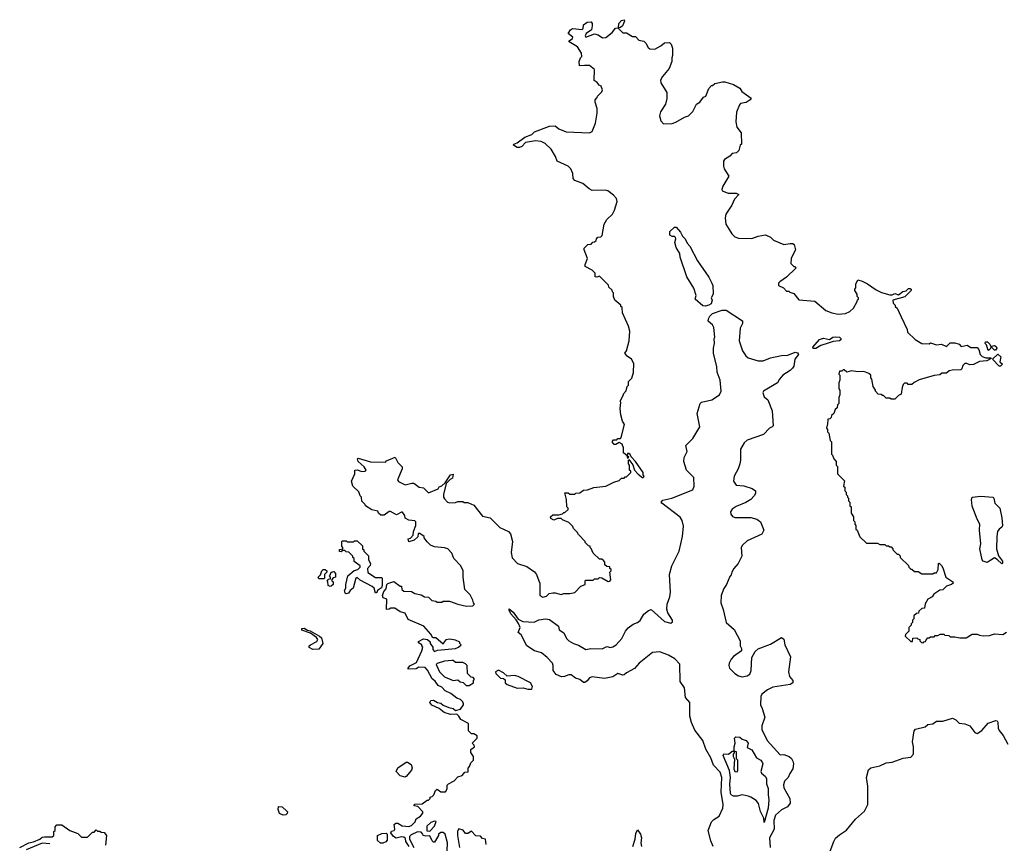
# Model space of a CAD drawing. Extents: x 2210602 to 2357277, y 510288 to 673808.
# Tile 330 of 464: x 2327413 to 2335416, y 608410 to 615106. Entities that reach past the tile are written whole.
import ezdxf

# ---------------------------------------------------------------- set-up
doc = ezdxf.new("R2010")
doc.units = 0

msp = doc.modelspace()

# ---------------------------------------------------------------- linework, layer by layer
at = {"layer": '0CON05XD'}
for points in [[(2331632.5, 610545), (2331640, 610525), (2331640, 610425), (2331665, 610410), (2331695, 610420), (2331715, 610440), (2331745, 610447.5), (2331765, 610447.5), (2331815, 610432.5), (2331835, 610440), (2331885, 610440), (2331925, 610450), (2331975, 610500), (2332010, 610515), (2332010, 610545), (2332015, 610550), (2332075, 610550), (2332085, 610560), (2332115, 610560), (2332125, 610570), (2332145, 610567.5), (2332195, 610540), (2332208.3, 610541.7), (2332217, 610553), (2332210, 610615), (2332220, 610625), (2332220, 610635), (2332210, 610645), (2332208.3, 610658.3), (2332185, 610660), (2332170, 610675), (2332170, 610695), (2332158.3, 610708.3), (2332145, 610720), (2332125, 610720), (2332075, 610770), (2332058.3, 610808.3), (2332050, 610815), (2332050, 610825), (2332035, 610830), (2332010, 610855), (2332010, 610865), (2331955, 610920), (2331945, 610940), (2331915, 610970), (2331910, 610985), (2331875, 611017.5), (2331825, 611040), (2331815, 611050), (2331785, 611050), (2331755, 611037.5), (2331730.7, 611050.7), (2331727.5, 611065), (2331745, 611080), (2331795, 611080), (2331825, 611090), (2331835, 611100), (2331845, 611100), (2331870, 611125), (2331870, 611135), (2331860, 611145), (2331857.5, 611205), (2331845, 611260), (2331871.7, 611258.3), (2331885, 611250), (2331925, 611250), (2331933, 611257), (2331965, 611260), (2331995, 611280), (2332027, 611283), (2332078.3, 611301.7), (2332176.4, 611313.6), (2332243, 611347), (2332285, 611360), (2332305, 611380), (2332325, 611380), (2332335, 611390), (2332345, 611390), (2332380, 611425), (2332380, 611435), (2332370, 611445), (2332370, 611485), (2332360, 611495), (2332360, 611525), (2332365, 611530), (2332397, 611487), (2332410, 611445), (2332440.7, 611410.7), (2332478.3, 611381.7), (2332487.5, 611392.5), (2332480, 611405), (2332480, 611425), (2332417.5, 611515), (2332381.7, 611551.7), (2332375, 611570), (2332365, 611580), (2332351.7, 611578.3), (2332350, 611560), (2332360, 611555), (2332355, 611540), (2332350, 611560), (2332320, 611585), (2332320, 611625), (2332310, 611655), (2332285, 611670), (2332257, 611653), (2332245, 611653.3), (2332227.5, 611675), (2332238.3, 611691.7), (2332265, 611690), (2332275, 611700), (2332295, 611700), (2332301.7, 611708.3), (2332327.5, 611815), (2332313, 611843), (2332300, 611895), (2332292.5, 611945), (2332297.5, 611995), (2332292.5, 612005), (2332320, 612055), (2332320, 612065), (2332341.7, 612088.3), (2332350, 612125), (2332360, 612135), (2332360, 612165), (2332387, 612193), (2332401.7, 612238.3), (2332405, 612310), (2332385, 612347.5), (2332350.7, 612370.7), (2332332.5, 612395), (2332346.2, 612413.8), (2332366.7, 612495), (2332372.5, 612575), (2332362.5, 612615), (2332313, 612723), (2332310, 612765), (2332300, 612775), (2332300, 612785), (2332250, 612825), (2332240, 612855), (2332240, 612885), (2332230, 612895), (2332228.3, 612908.3), (2332201.7, 612931.7), (2332198.3, 612948.3), (2332125, 613020), (2332105, 613012.5), (2332090, 613015), (2332090, 613045), (2332065, 613070), (2332009.3, 613099.3), (2332008.8, 613115), (2332028.8, 613165), (2332000, 613235), (2332001.7, 613248.3), (2332031.7, 613278.3), (2332058.3, 613281.7), (2332071.7, 613298.3), (2332085, 613300), (2332098.3, 613311.7), (2332100, 613325), (2332111.7, 613338.3), (2332135, 613340), (2332148.3, 613351.7), (2332163.3, 613445), (2332185, 613482.5), (2332230, 613525), (2332248.3, 613558.3), (2332268.8, 613628.8), (2332263.6, 613653.6), (2332239.5, 613679.5), (2332193.6, 613713.6), (2332175, 613720), (2332065, 613717.5), (2332040.7, 613730.7), (2331990, 613775), (2331925, 613797.5), (2331912.5, 613815), (2331907.5, 613855), (2331893, 613893), (2331870, 613915), (2331780, 613955), (2331766.7, 613995), (2331732.3, 614052.3), (2331685, 614100), (2331650, 614115), (2331605, 614121.2), (2331523.1, 614106.9), (2331493.3, 614075), (2331475, 614066), (2331455, 614068), (2331426.2, 614085), (2331430, 614095), (2331455.5, 614104.5), (2331518.8, 614151.2), (2331575, 614173.3), (2331596.4, 614193.6), (2331718.3, 614241.7), (2331765, 614242.5), (2331795, 614220), (2331855, 614193.3), (2332045, 614186.7), (2332065, 614197.5), (2332093.3, 614265), (2332107.5, 614345), (2332107.5, 614385), (2332090, 614435), (2332090, 614455), (2332107, 614473), (2332110, 614485), (2332145, 614520), (2332150, 614535), (2332140, 614565), (2332123.6, 614573.6), (2332106.4, 614596.4), (2332083, 614613), (2332085, 614700), (2332045, 614732.5), (2332003, 614733), (2331961.7, 614731.7), (2331960, 614765), (2331970, 614795), (2331981.7, 614808.3), (2331980, 614835), (2331946.4, 614886.4), (2331880, 614925), (2331880, 614935), (2331906.4, 614953.6), (2331907.5, 614965), (2331870, 614995), (2331890, 615025), (2331905, 615033.8), (2331985, 615027.5), (2331992.5, 615035), (2331996.7, 615065), (2332024.4, 615085.6), (2332058.3, 615088.3), (2332066.4, 615076.4), (2332066.7, 615055), (2332060, 615025), (2332017.5, 614995), (2332010, 614975), (2332013.3, 614963.3), (2332085, 614990), (2332115, 614983.3), (2332149.5, 614959.5), (2332177.9, 614962.1), (2332228.7, 615001.3), (2332255, 615036), (2332280, 615040), (2332282.2, 615075), (2332305, 615098.6), (2332325, 615106.2), (2332328.8, 615095), (2332312.5, 615057.5), (2332295, 615042.5), (2332280, 615040), (2332280, 615035), (2332315, 615000), (2332345, 615000), (2332395, 614970), (2332418.3, 614968.3), (2332445, 614940), (2332485, 614932.5), (2332502.5, 614915), (2332520.7, 614880.7), (2332535, 614870), (2332575, 614867.5), (2332625, 614892.5), (2332655, 614917.5), (2332695, 614920), (2332707, 614907), (2332717.5, 614875), (2332720, 614815), (2332712.5, 614795), (2332712.5, 614765), (2332691.7, 614708.3), (2332637.5, 614645), (2332622.5, 614615), (2332623.3, 614593.3), (2332672.5, 614515), (2332672.5, 614465), (2332661.7, 614418.3), (2332621.7, 614358.3), (2332612.5, 614325), (2332623, 614283), (2332645, 614260), (2332715, 614262.5), (2332747, 614273), (2332815, 614312.5), (2332850, 614325), (2332863, 614337), (2332885, 614360), (2332915, 614420), (2332940, 614435), (2332970, 614475), (2332990, 614485), (2333013, 614547), (2333035, 614570), (2333045, 614570), (2333063, 614587), (2333125, 614600), (2333145, 614600), (2333215, 614580), (2333265, 614550), (2333283.6, 614523.6), (2333358.3, 614468.3), (2333350, 614455), (2333317.7, 614432.3), (2333272.5, 614425), (2333262.5, 614415), (2333240, 614355), (2333232.5, 614275), (2333243, 614233), (2333277, 614187), (2333280, 614095), (2333270, 614085), (2333257, 614043), (2333240, 614025), (2333205, 614017.5), (2333185, 613997.5), (2333140.7, 613969.3), (2333133.3, 613955), (2333133.3, 613915), (2333140, 613895), (2333177.5, 613835), (2333128.3, 613751.7), (2333120, 613725), (2333122.5, 613715), (2333170, 613695), (2333235, 613696.2), (2333257.5, 613685), (2333221.7, 613648.3), (2333200.7, 613599.3), (2333153.3, 613525), (2333146.7, 613495), (2333153.3, 613445), (2333178.3, 613401.7), (2333200, 613365), (2333225, 613340), (2333255, 613330), (2333365, 613327.5), (2333415, 613347.5), (2333475, 613357.5), (2333515, 613337.5), (2333540, 613315), (2333625, 613277.5), (2333675, 613286), (2333695.8, 613285.8), (2333707.5, 613277.5), (2333717.5, 613235), (2333683, 613167), (2333680, 613125), (2333705, 613100), (2333715, 613100), (2333720, 613085), (2333645, 613012.5), (2333590, 612975), (2333580, 612965), (2333580, 612945), (2333620, 612925), (2333645, 612900), (2333665, 612900), (2333671.7, 612891.7), (2333705, 612880), (2333745, 612830), (2333875, 612817.5), (2333965, 612742.5), (2334013.6, 612723.6), (2334065, 612712.5), (2334125, 612717.5), (2334160, 612735), (2334189.3, 612760.7), (2334220, 612815), (2334221.7, 612828.3), (2334230, 612835), (2334230, 612845), (2334220, 612855), (2334220, 612875), (2334200, 612905), (2334200, 612915), (2334210, 612925), (2334210, 612955), (2334225, 612990), (2334261.7, 612981.7), (2334305, 612960), (2334375, 612910), (2334418.3, 612888.3), (2334485, 612870), (2334505, 612870), (2334525, 612880), (2334555, 612870), (2334592.3, 612897.7), (2334617, 612903), (2334638.3, 612921.7), (2334651.7, 612921.7), (2334660, 612915), (2334660, 612905), (2334608.3, 612851.7), (2334510, 612825), (2334511.7, 612801.7), (2334530, 612785), (2334530, 612775), (2334545, 612760), (2334578.3, 612691.7), (2334627, 612587), (2334630, 612565), (2334690, 612505), (2334745, 612472.5), (2334805, 612470), (2334815, 612480), (2334865, 612462.5), (2334905, 612467.5), (2334945, 612450), (2334975, 612480), (2335015, 612480), (2335048.3, 612468.3), (2335065, 612450), (2335115, 612460), (2335145, 612440), (2335195, 612440), (2335207.5, 612425), (2335220, 612385), (2335235, 612368.8), (2335265, 612357.5), (2335305, 612357.5), (2335308.3, 612351.7), (2335275, 612332.5), (2335215, 612326.7), (2335165, 612302.5), (2335135, 612300), (2335111.7, 612311.7), (2335095, 612310), (2335077.5, 612295), (2335071.7, 612268.3), (2335061.7, 612258.3), (2334992.5, 612257.5), (2334968.3, 612251.7), (2334945, 612232.5), (2334908.3, 612231.7), (2334891.7, 612218.3), (2334845, 612212.5), (2334725, 612177.5), (2334683, 612157), (2334665, 612140), (2334635, 612140), (2334625, 612150), (2334605, 612150), (2334595, 612140), (2334586.7, 612115), (2334577, 612063), (2334555, 612050), (2334525, 612020), (2334495, 612020), (2334485, 612030), (2334455, 612030), (2334435, 612050), (2334425, 612050), (2334415, 612060), (2334391.7, 612061.7), (2334370, 612085), (2334370, 612095), (2334350, 612125), (2334340, 612185), (2334330, 612195), (2334330, 612215), (2334315, 612230), (2334275, 612246.2), (2334225, 612243.3), (2334175, 612252.5), (2334135, 612240), (2334115, 612260), (2334105, 612260), (2334095, 612250), (2334075, 612250), (2334070, 612225), (2334080, 612215), (2334080, 612175), (2334070, 612155), (2334070, 612105), (2334080, 612095), (2334080, 612055), (2334070, 612035), (2334070, 611985), (2334060, 611975), (2334058.3, 611951.7), (2334041.7, 611938.3), (2334030, 611905), (2334011.7, 611888.3), (2334008.3, 611871.7), (2333998.3, 611861.7), (2333981.7, 611858.3), (2333980, 611815), (2333975, 611810)], [(2332985, 612778), (2332965, 612781.2), (2332903.8, 612835), (2332910, 612865), (2332892.5, 612922.5), (2332834.4, 613015), (2332780, 613175), (2332777.5, 613205), (2332748.8, 613255), (2332738.8, 613295), (2332746.7, 613325), (2332743.3, 613335), (2332735, 613343.3), (2332715, 613343.3), (2332697.5, 613355), (2332697.5, 613385), (2332735, 613420), (2332748.3, 613418.3), (2332785, 613380), (2332800, 613345), (2332822.5, 613325), (2332839.3, 613289.3), (2332860, 613265), (2332921.2, 613145), (2333015, 613012.5), (2333038.8, 612965), (2333046, 612945), (2333050, 612875), (2333032.5, 612845), (2333040, 612825), (2333033.3, 612795), (2333015, 612784.4), (2332985, 612778)], [(2333050.6, 608385), (2333030.8, 608430.8), (2333010, 608515), (2333035.7, 608585), (2333054, 608605), (2333098.6, 608631.4), (2333127.7, 608695), (2333129.6, 608725), (2333115.3, 608824.7), (2333120, 608945), (2333105, 608989.2), (2333052.9, 609045), (2333031.5, 609105), (2332990, 609175), (2332965.9, 609245), (2332900.5, 609330.5), (2332872.2, 609392.2), (2332860.7, 609445), (2332859.5, 609555), (2332825.3, 609595.3), (2332816.5, 609675), (2332782.2, 609725), (2332777.1, 609867.1), (2332738.9, 609908.9), (2332685, 609940.8), (2332615, 609968.2), (2332555, 609960.4), (2332448.8, 609875), (2332408.8, 609831.2), (2332345, 609796), (2332325, 609778.8), (2332315, 609776.7), (2332275, 609792), (2332235, 609763.3), (2332165, 609750), (2332065, 609762.5), (2332045, 609756.2), (2332025, 609731.4), (2332005, 609718.1), (2331995, 609717.1), (2331965, 609741.2), (2331931.7, 609751.7), (2331895, 609780), (2331875, 609780), (2331840, 609765), (2331815.7, 609764.3), (2331772.9, 609782.9), (2331750, 609815), (2331750, 609855), (2331743.3, 609875), (2331701.2, 609921.2), (2331655, 609957.5), (2331597.5, 609975), (2331533.8, 610015), (2331488, 610105), (2331463.3, 610125), (2331480, 610165), (2331468.1, 610198.1), (2331448.3, 610228.3), (2331404, 610275), (2331391.2, 610305), (2331392.5, 610317.5), (2331425, 610288.8), (2331463.3, 610233.3), (2331503, 610213), (2331595, 610207.5), (2331632.3, 610227.7), (2331685.9, 610235.9), (2331719.7, 610229.7), (2331793.3, 610175), (2331797.5, 610145), (2331835, 610122.5), (2331856.7, 610075), (2331876.7, 610055), (2331915, 610033.8), (2331955, 610021.2), (2332015, 609986.2), (2332055, 609993.8), (2332148.3, 609991.7), (2332185, 610011.2), (2332215, 610002), (2332235, 610006.2), (2332261.2, 610025), (2332305.8, 610075), (2332335.7, 610134.3), (2332357.9, 610162.1), (2332399.1, 610190.9), (2332433.3, 610205), (2332455, 610221.2), (2332485.8, 610274.2), (2332525, 610303.8), (2332545, 610311.2), (2332654.7, 610214.7), (2332705, 610200.6), (2332719.7, 610210.3), (2332719.4, 610225), (2332680.6, 610285), (2332671.5, 610315), (2332674.5, 610355), (2332696.9, 610415), (2332703.2, 610453.2), (2332695.5, 610594.5), (2332714.5, 610665.5), (2332771.9, 610785), (2332801.4, 610905), (2332807.9, 610987.9), (2332797.5, 611035), (2332780.9, 611060.9), (2332631.2, 611175), (2332626.2, 611185), (2332641.3, 611198.7), (2332713.9, 611216.1), (2332884, 611285), (2332895.6, 611315), (2332892, 611385), (2332833.4, 611443.4), (2332810, 611515), (2332813, 611547), (2332836.7, 611595), (2332827.5, 611645), (2332885, 611702.5), (2332940, 611795), (2332920, 611905), (2332943.3, 611985), (2332955, 611996), (2333037.5, 612015), (2333100, 612055), (2333114.1, 612085.9), (2333107.1, 612175), (2333081.7, 612241.7), (2333080, 612285), (2333051.2, 612395), (2333051.2, 612435), (2333060, 612475), (2333057.5, 612515), (2333062.5, 612525), (2333055.8, 612604.2), (2333045, 612626.2), (2333007.5, 612655), (2333011.4, 612675), (2333021.8, 612695), (2333045, 612716.7), (2333122.5, 612745), (2333155, 612745.8), (2333287.3, 612657.3), (2333288.8, 612635), (2333267.5, 612597.5), (2333260, 612495), (2333288.8, 612415), (2333314.2, 612374.2), (2333335, 612356.7), (2333415, 612332.5), (2333455, 612332.5), (2333515, 612356.7), (2333603.6, 612376.4), (2333655, 612380), (2333715, 612403.8), (2333735, 612398.1), (2333742.9, 612385), (2333714, 612345), (2333705, 612290), (2333695, 612273.3), (2333675, 612253.8), (2333615, 612216.7), (2333587.5, 612185), (2333572.5, 612155), (2333457.5, 612085), (2333452.5, 612075), (2333457.5, 612055), (2333465, 612040), (2333492.5, 612015), (2333530, 611925), (2333537.5, 611805), (2333530, 611795), (2333507.5, 611785), (2333457.5, 611735), (2333325, 611687.5), (2333300, 611665), (2333270.8, 611615), (2333271.5, 611525), (2333266.4, 611495), (2333252.5, 611455), (2333219.1, 611395), (2333215, 611353.3), (2333235, 611321.4), (2333297.7, 611317.7), (2333366.1, 611296.1), (2333392.5, 611275), (2333392.5, 611255), (2333382.5, 611235), (2333355, 611206.7), (2333315, 611182), (2333235, 611149.2), (2333202.7, 611127.3), (2333191.4, 611105), (2333194.2, 611085), (2333207.6, 611067.6), (2333225, 611060), (2333355, 611060), (2333405, 611046.7), (2333433.6, 611023.6), (2333462.5, 610955), (2333445, 610923.3), (2333325, 610870), (2333287.5, 610835), (2333277.5, 610815), (2333282.5, 610745), (2333252.5, 610685), (2333217.5, 610645), (2333200, 610615), (2333197, 610593), (2333185, 610580), (2333156.7, 610515), (2333135, 610482.5), (2333114.5, 610425), (2333110.6, 610365), (2333131.1, 610311.1), (2333153.8, 610205), (2333219.3, 610149.3), (2333267.5, 610055), (2333268.8, 610015), (2333278.8, 609995), (2333278.8, 609975), (2333215, 609928.1), (2333195, 609906), (2333180.4, 609875), (2333177.3, 609855), (2333183.3, 609835), (2333225, 609791.5), (2333255, 609771.5), (2333285, 609764.4), (2333325, 609771.1), (2333347.1, 609785), (2333358.9, 609815), (2333365, 609920), (2333391.7, 609968.3), (2333415, 609992.5), (2333515, 610030), (2333605, 610082.5), (2333625, 610070), (2333633, 610023), (2333677.5, 609925), (2333662.5, 609805), (2333670, 609765), (2333697.5, 609735), (2333696.7, 609715), (2333675, 609700), (2333535, 609678.6), (2333491.2, 609658.8), (2333446, 609624), (2333436.3, 609603.7), (2333432.9, 609535), (2333448, 609505), (2333468, 609435), (2333446, 609365), (2333444.2, 609335.8), (2333489.2, 609245), (2333595, 609130), (2333625, 609132.5), (2333667, 609117), (2333685, 609100), (2333696.7, 609076.7), (2333702.5, 609055), (2333697.5, 609015), (2333671.2, 608978.8), (2333658.8, 608945), (2333630, 608915), (2333621.4, 608885), (2333625, 608860), (2333672.2, 608775), (2333675, 608737.5), (2333652.4, 608707.6), (2333605, 608681.1), (2333555, 608638.6), (2333543.8, 608595), (2333545.6, 608525), (2333507.9, 608455), (2333512.7, 608375)], [(2333863.3, 612433.3), (2333860, 612445), (2333915, 612506), (2333945, 612516), (2333995, 612507.5), (2334022.5, 612525), (2334045, 612527.5), (2334075, 612523.8), (2334087.5, 612515), (2334086.7, 612503.3), (2334077.5, 612495), (2334025, 612490), (2333983, 612477), (2333923.8, 612456.2), (2333885, 612434.2), (2333863.3, 612433.3)], [(2335285, 612417.5), (2335271.7, 612461.7), (2335260, 612475), (2335261.7, 612488.3), (2335278.3, 612488.3), (2335298.3, 612468.3), (2335305, 612450), (2335335, 612457.5), (2335349.3, 612449.3), (2335356.2, 612435), (2335345, 612420), (2335335, 612420), (2335315, 612440), (2335305, 612440), (2335297.5, 612425), (2335285, 612417.5)], [(2335385, 612290), (2335375, 612290), (2335320, 612345), (2335363.6, 612386.4), (2335387.5, 612365), (2335380, 612325), (2335400, 612305), (2335385, 612290)], [(2333975, 611810), (2333970, 611785), (2333980, 611775), (2333980, 611755), (2333990, 611745), (2334000, 611685), (2334010, 611675), (2334010, 611575), (2334020, 611565), (2334030, 611535), (2334050, 611515), (2334050, 611485), (2334060, 611475), (2334060, 611415), (2334117, 611357), (2334110, 611315), (2334120, 611305), (2334120, 611275), (2334130, 611265), (2334130, 611245), (2334140, 611235), (2334140, 611225), (2334150, 611215), (2334150, 611195), (2334160, 611185), (2334160, 611155), (2334170, 611145), (2334170, 611095), (2334190, 611065), (2334190, 611035), (2334200, 611025), (2334200, 611005), (2334210, 610995), (2334210, 610965), (2334220, 610955), (2334241.7, 610901.7), (2334295, 610850), (2334385, 610850), (2334405, 610840), (2334445, 610840), (2334455, 610830), (2334475, 610830), (2334485, 610820), (2334495, 610820), (2334510, 610805), (2334510, 610795), (2334545, 610760), (2334555, 610760), (2334568.3, 610748.3), (2334570, 610735), (2334638.3, 610668.3), (2334640, 610655), (2334655, 610640), (2334665, 610640), (2334685, 610620), (2334715, 610620), (2334745, 610600), (2334835, 610600), (2334845, 610610), (2334865, 610610), (2334877.5, 610635), (2334880, 610685), (2334887, 610687), (2334905, 610670), (2334915, 610650), (2334940, 610575), (2334997.5, 610535), (2335000, 610525), (2334986.1, 610513.9), (2334945, 610500), (2334915, 610470), (2334893, 610467), (2334843.3, 610436.7), (2334830, 610415), (2334793.6, 610396.4), (2334773, 610357), (2334768.3, 610321.7), (2334745, 610320), (2334721.7, 610298.3), (2334718.3, 610281.7), (2334701.7, 610278.3), (2334681.7, 610258.3), (2334680, 610235), (2334670, 610225), (2334670, 610205), (2334660, 610195), (2334660, 610185), (2334640, 610165), (2334640, 610135), (2334611.7, 610108.3), (2334610, 610095), (2334655, 610050), (2334668.3, 610051.7), (2334671.7, 610078.3), (2334705, 610080), (2334711.7, 610071.7), (2334728.3, 610068.3), (2334730, 610055), (2334741.7, 610041.7), (2334755, 610040), (2334761.7, 610048.3), (2334775, 610050), (2334780, 610065), (2334795, 610080), (2334805, 610080), (2334815, 610090), (2334845, 610090), (2334855, 610100), (2334875, 610100), (2334895, 610110), (2334925, 610110), (2334933, 610103), (2334965, 610100), (2334975, 610090), (2335015, 610090), (2335055, 610080), (2335105, 610080), (2335155, 610110), (2335195, 610110), (2335213, 610103), (2335245, 610097.5), (2335295, 610100), (2335335, 610112.5), (2335405, 610107.5), (2335435, 610127.5)], [(2330577.5, 608385), (2330552.5, 608425), (2330548.3, 608448.3), (2330535, 608460), (2330515, 608462.5), (2330473, 608453), (2330450, 608465), (2330430, 608495), (2330435, 608510), (2330456.7, 608513.3), (2330462.5, 608525), (2330457, 608563), (2330470, 608575), (2330485, 608573.3), (2330521.7, 608551.7), (2330575, 608546.7), (2330596.7, 608555), (2330627.5, 608585), (2330635, 608610), (2330669.3, 608630.7), (2330690, 608655), (2330690, 608665), (2330648.3, 608708.3), (2330620, 608715), (2330621.7, 608728.3), (2330685, 608730), (2330725, 608760), (2330735, 608760), (2330750, 608775), (2330750, 608785), (2330765, 608790), (2330780, 608805), (2330791.7, 608838.3), (2330805, 608850), (2330835, 608830), (2330875, 608830), (2330887, 608853), (2330888.3, 608881.7), (2330897, 608893), (2330943, 608917), (2330975, 608950), (2331008.3, 608961.7), (2331031.7, 608988.3), (2331058.3, 608991.7), (2331058.3, 609021.7), (2331070, 609035), (2331080, 609065), (2331100, 609085), (2331100, 609115), (2331078.3, 609148.3), (2331078.3, 609171.7), (2331110, 609195), (2331107, 609207), (2331090, 609225), (2331130, 609265), (2331130, 609285), (2331105, 609300), (2331085, 609300), (2331060, 609325), (2331060, 609385), (2330997, 609417), (2330982.5, 609445), (2330965, 609460), (2330915, 609456.7), (2330864.1, 609474.1), (2330823.3, 609505), (2330763.9, 609533.9), (2330747.5, 609555), (2330755, 609572.5), (2330775, 609573.3), (2330810, 609555), (2330835, 609550), (2330855, 609533.8), (2330900, 609515), (2330937, 609507), (2330955, 609490), (2330995, 609500), (2331020, 609535), (2331020, 609545), (2331015, 609560), (2330995, 609580), (2330965, 609590), (2330918.3, 609628.3), (2330870.7, 609650.7), (2330845, 609680), (2330815, 609692.5), (2330789.3, 609729.3), (2330765, 609747.5), (2330728.3, 609818.3), (2330708.3, 609838.3), (2330657, 609843), (2330635, 609830), (2330570, 609825), (2330570, 609835), (2330585, 609852.5), (2330638.8, 609881.2), (2330682.5, 609975), (2330690, 610005), (2330680, 610015), (2330680, 610025), (2330655, 610040), (2330655, 610050), (2330695, 610072.5), (2330728.3, 610068.3), (2330748.3, 610048.3), (2330750, 610035), (2330770, 610005), (2330770, 609985), (2330785, 609970), (2330808.3, 609981.7), (2330955, 609993.3), (2330980, 610005), (2331000, 610025), (2330990, 610035), (2330990, 610045), (2330955, 610062.5), (2330905, 610070), (2330877.5, 610065), (2330861.7, 610048.3), (2330855, 610030), (2330795, 610080), (2330771.7, 610081.7), (2330755, 610110), (2330697.5, 610175), (2330570.7, 610230.7), (2330545, 610282.5), (2330505, 610292.5), (2330461.7, 610321.7), (2330428.3, 610321.7), (2330415, 610312.5), (2330395, 610310), (2330397.5, 610395), (2330367, 610407), (2330361.2, 610425), (2330371.7, 610458.3), (2330391.7, 610478.3), (2330396.7, 610515), (2330405, 610523.3), (2330455, 610540), (2330505, 610500), (2330515, 610500), (2330520, 610475), (2330535, 610460), (2330597, 610457), (2330625, 610440), (2330675, 610430), (2330703, 610413), (2330735, 610410), (2330763, 610383), (2330795, 610380), (2330805, 610370), (2330845, 610370), (2330855, 610380), (2330905, 610380), (2330975, 610353.3), (2331045, 610337.5), (2331095, 610340), (2331110, 610355), (2331100, 610365), (2331097, 610387), (2331075, 610430), (2331030, 610475), (2331017.5, 610575), (2331017.5, 610625), (2330997.5, 610665), (2330942.5, 610725), (2330925, 610770), (2330893, 610803), (2330865, 610812.5), (2330785, 610820), (2330753, 610833), (2330725, 610860), (2330700, 610895), (2330700, 610905), (2330665, 610930), (2330651.7, 610928.3), (2330648.3, 610901.7), (2330620, 610875), (2330575, 610860), (2330570, 610885), (2330588.3, 610891.7), (2330610, 610915), (2330612.5, 610945), (2330632.5, 610995), (2330633, 611023), (2330625, 611032.5), (2330575, 611037.5), (2330545, 611052.5), (2330542.5, 611075), (2330525, 611102.5), (2330515, 611102.5), (2330475, 611080), (2330427, 611107), (2330415, 611107.5), (2330375, 611076.7), (2330348.3, 611078.3), (2330330, 611095), (2330325, 611110), (2330275, 611120), (2330223.6, 611153.6), (2330220, 611165), (2330193, 611193), (2330190, 611225), (2330180, 611235), (2330168.3, 611268.3), (2330120, 611315), (2330110, 611355), (2330136.7, 611413.3), (2330137.5, 611442.5), (2330155, 611446.2), (2330193.9, 611433.9), (2330220, 611435), (2330230, 611445), (2330211.7, 611471.7), (2330163.8, 611515), (2330157.5, 611535), (2330165, 611542.5), (2330265, 611512.5), (2330385, 611510), (2330395, 611520), (2330465, 611550), (2330487, 611507), (2330521.7, 611471.7), (2330522.5, 611455), (2330482.5, 611365), (2330490.7, 611350.7), (2330545, 611323.3), (2330600.7, 611339.3), (2330615, 611337.5), (2330660, 611305), (2330695, 611300), (2330735, 611260), (2330815, 611292.5), (2330821.7, 611308.3), (2330845, 611317.5), (2330870, 611340), (2330913.3, 611405), (2330935, 611410), (2330930.5, 611379.5), (2330911.2, 611368.8), (2330880, 611335), (2330857.5, 611245), (2330857.5, 611225), (2330865, 611210), (2330890, 611185), (2330908.3, 611178.3), (2330955, 611180), (2330975, 611190), (2331015, 611190), (2331025, 611180), (2331055, 611180), (2331105, 611160), (2331175, 611070), (2331237, 611057), (2331315, 610977.5), (2331386.4, 610946.4), (2331402.5, 610925), (2331417, 610863), (2331407.5, 610775), (2331415, 610730), (2331460, 610685), (2331535, 610660), (2331596.4, 610616.4), (2331612.5, 610595), (2331632.5, 610545)], [(2335395, 610683.3), (2335358, 610718), (2335335, 610730), (2335276, 610694), (2335245, 610704.3), (2335235, 610716.2), (2335215.8, 610805), (2335226, 610845), (2335214, 610955), (2335218, 611005), (2335194.5, 611044.5), (2335155, 611150), (2335148.9, 611205), (2335155, 611225.5), (2335225, 611231.5), (2335323.3, 611225), (2335331.2, 611215), (2335340, 611175), (2335380, 611135), (2335396.5, 611055), (2335401.2, 610995), (2335395, 610980), (2335373.3, 610965), (2335361.2, 610945), (2335353.8, 610905), (2335353.3, 610805), (2335368.3, 610748.3), (2335400, 610705), (2335401.7, 610688.3), (2335395, 610683.3)], [(2330065, 610437.5), (2330057.5, 610445), (2330052.5, 610465), (2330062.5, 610485), (2330062.5, 610515), (2330080, 610585), (2330131.7, 610628.3), (2330160, 610635), (2330180, 610655), (2330180, 610665), (2330131.7, 610701.7), (2330130, 610725), (2330120, 610735), (2330120, 610745), (2330088.3, 610778.3), (2330065, 610780), (2330055, 610790), (2330035, 610790), (2330025, 610780), (2330011.7, 610781.7), (2330011.7, 610798.3), (2330040, 610805), (2330040, 610815), (2330030, 610825), (2330030, 610865), (2330035, 610870), (2330065, 610870), (2330075, 610860), (2330125, 610860), (2330135, 610870), (2330155, 610870), (2330198.3, 610828.3), (2330200, 610805), (2330210, 610795), (2330210, 610785), (2330247, 610747), (2330247.5, 610715), (2330263.8, 610685), (2330260.7, 610669.3), (2330240, 610645), (2330243, 610613), (2330305, 610570), (2330355, 610570), (2330360, 610565), (2330358.8, 610505), (2330353, 610487), (2330320, 610465), (2330315, 610450), (2330305, 610442.5), (2330293.6, 610483.6), (2330278.8, 610498.8), (2330180, 610550), (2330155, 610570), (2330143.8, 610566.2), (2330123.3, 610485), (2330097.5, 610465), (2330085, 610442.5), (2330065, 610437.5)], [(2329885, 610560), (2329845, 610560), (2329840, 610575), (2329858.3, 610591.7), (2329867.5, 610625), (2329880, 610635), (2329895, 610636.7), (2329910, 610625), (2329910, 610615), (2329890, 610595), (2329890, 610565), (2329885, 610560)], [(2329935, 610497.5), (2329920, 610505), (2329917.5, 610537.5), (2329910, 610545), (2329921.7, 610558.3), (2329938.3, 610561.7), (2329940, 610575), (2329930, 610585), (2329940, 610595), (2329941.7, 610608.3), (2329951.7, 610618.3), (2329965, 610620), (2329980, 610605), (2329980, 610575), (2329961.7, 610568.3), (2329950, 610555), (2329950, 610545), (2329960, 610535), (2329960, 610515), (2329945, 610500), (2329935, 610497.5)], [(2329795, 609986.7), (2329765, 610002.5), (2329766.7, 610015), (2329776.7, 610025), (2329828.3, 610051.7), (2329837, 610067), (2329824, 610084), (2329777.5, 610117.5), (2329705, 610143.3), (2329705, 610157.5), (2329725, 610160), (2329752.5, 610142.5), (2329775, 610136.7), (2329850, 610095), (2329865, 610080), (2329877.5, 610035), (2329845, 609987.5), (2329795, 609986.7)], [(2331065, 609692.5), (2331100, 609715), (2331100, 609735), (2331110, 609745), (2331098.3, 609758.3), (2331081.7, 609761.7), (2331051.7, 609791.7), (2331050, 609855), (2331035, 609870), (2331015, 609880), (2330955, 609880), (2330937, 609897), (2330925, 609897.5), (2330865, 609890), (2330805, 609872.5), (2330797.5, 609865), (2330823.9, 609803.9), (2330865, 609763.3), (2330935, 609732.5), (2330975, 609740), (2330993, 609723), (2331018.3, 609718.3), (2331043, 609693), (2331065, 609692.5)], [(2331542.3, 609662.3), (2331575, 609662.5), (2331581.2, 609685), (2331563.3, 609715), (2331465, 609766.2), (2331435, 609773.3), (2331375, 609770), (2331345, 609797.5), (2331305, 609817.5), (2331280, 609805), (2331281.7, 609791.7), (2331321.7, 609751.7), (2331345, 609750), (2331358.3, 609738.3), (2331360, 609715), (2331375, 609700), (2331455, 609672.5), (2331505, 609673.3), (2331542.3, 609662.3)], [(2334205, 608605.7), (2334278.7, 608671.3), (2334307.5, 608725), (2334305.8, 608875), (2334296.7, 608945), (2334311.7, 609008.3), (2334330, 609025), (2334405, 609040), (2334455, 609063.3), (2334505, 609069.2), (2334595, 609101.2), (2334655, 609110), (2334677.5, 609135), (2334677.5, 609195), (2334668.8, 609235), (2334682.5, 609325), (2334695, 609337.5), (2334771.7, 609358.3), (2334793, 609377), (2334835, 609382.5), (2334865, 609402.5), (2334915, 609403.3), (2334995, 609426.7), (2335023, 609413), (2335048.3, 609388.3), (2335095, 609382.5), (2335136.1, 609366.1), (2335175, 609310), (2335195, 609302.5), (2335233, 609327), (2335283.9, 609386.1), (2335348, 609408), (2335357.5, 609405), (2335363.8, 609393.8), (2335366.4, 609346.4), (2335375, 609327.5), (2335406.1, 609286.1), (2335445, 609217.5)], [(2333465, 608580), (2333460.8, 608615), (2333435, 608670), (2333418.1, 608735), (2333397.8, 608757.8), (2333356.2, 608786.2), (2333335, 608793.5), (2333285, 608804.5), (2333245, 608794.5), (2333214.5, 608794.5), (2333195, 608803.8), (2333189.2, 608815), (2333183.9, 608893.9), (2333191.4, 608945), (2333181.7, 609001.7), (2333130, 609125), (2333135, 609136.7), (2333175, 609136.2), (2333205, 609160), (2333220, 609160), (2333220, 609195), (2333227.5, 609225), (2333222.5, 609265), (2333233, 609277), (2333265, 609272.5), (2333286.4, 609256.4), (2333317.5, 609245), (2333332.5, 609225), (2333325, 609190), (2333365, 609170), (2333402.5, 609105), (2333437.5, 609085), (2333451.2, 609065), (2333453.3, 609055), (2333436.7, 608995), (2333441.7, 608981.7), (2333475, 608952.5), (2333483.8, 608935), (2333483.9, 608893.9), (2333497.5, 608855), (2333495.6, 608805), (2333501.4, 608765), (2333495.6, 608695), (2333465, 608580)], [(2333245, 608990), (2333251.2, 609005), (2333250, 609085), (2333238.3, 609098.3), (2333240, 609155), (2333220, 609160), (2333220, 609145), (2333212.5, 609135), (2333212.5, 609115), (2333222.5, 609095), (2333216.2, 609015), (2333225, 608993.8), (2333245, 608990)], [(2330545, 608947.5), (2330505, 608957.5), (2330472.5, 608995), (2330487, 609023), (2330555, 609070), (2330565, 609070), (2330595, 609050), (2330602.5, 609025), (2330596.7, 609005), (2330555, 608952.5), (2330545, 608947.5)], [(2329555, 608640), (2329523.6, 608653.6), (2329512.5, 608685), (2329515, 608710), (2329545, 608706.2), (2329585, 608672.5), (2329590, 608665), (2329587, 608653), (2329575, 608642.5), (2329555, 608640)], [(2330745, 608510), (2330785, 608550), (2330798.3, 608588.3), (2330785, 608590), (2330755, 608580), (2330721.7, 608548.3), (2330721.7, 608511.7), (2330745, 608510)], [(2334000.4, 608345), (2334029.5, 608425), (2334045, 608450.8), (2334075, 608478.1), (2334133.5, 608516.5), (2334205, 608605.7)], [(2327412.6, 608377.4), (2327486.8, 608413.2), (2327525, 608421.2), (2327575, 608443.3), (2327595, 608458.8), (2327615, 608464), (2327677, 608463), (2327690, 608475), (2327690, 608505), (2327700, 608515), (2327700, 608545), (2327715, 608560), (2327755, 608560), (2327820, 608515), (2327885, 608490), (2327915, 608460), (2327965, 608460), (2328005, 608500), (2328018.3, 608501.7), (2328035, 608520), (2328045, 608510), (2328065, 608510), (2328075, 608500), (2328098.3, 608498.3), (2328117.5, 608475), (2328110, 608395)], [(2330365, 608412.5), (2330345, 608412.5), (2330321.7, 608431.7), (2330320, 608475), (2330355, 608490), (2330391.7, 608491.7), (2330400, 608485), (2330400, 608435), (2330388.3, 608421.7), (2330365, 608412.5)], [(2330887.5, 608345), (2330889.2, 608415), (2330870, 608485), (2330855, 608497.5), (2330835, 608497.5), (2330817.5, 608485), (2330816.7, 608473.3), (2330785, 608420), (2330775, 608420), (2330765, 608430), (2330745, 608470), (2330715, 608467.5), (2330693, 608473), (2330690, 608485), (2330675, 608500), (2330645, 608502.5), (2330595, 608480), (2330580, 608465), (2330580, 608445), (2330617.5, 608375)], [(2331205, 608400), (2331200, 608445), (2331175, 608450), (2331157, 608467), (2331121.2, 608471.2), (2331085, 608510), (2331055, 608490), (2331035, 608490), (2331016.1, 608516.1), (2330983, 608527), (2330970.7, 608509.3), (2330971.2, 608475), (2330987, 608377)], [(2332397.5, 608385), (2332416.4, 608443.6), (2332420.7, 608489.3), (2332435, 608520), (2332460, 608485), (2332467.5, 608455), (2332460.8, 608415), (2332468.1, 608385)], [(2327657.5, 608405), (2327595, 608411.2), (2327465, 608356.9)]]:
    msp.add_lwpolyline(points, dxfattribs=at)

doc.saveas('drawing.dxf')
